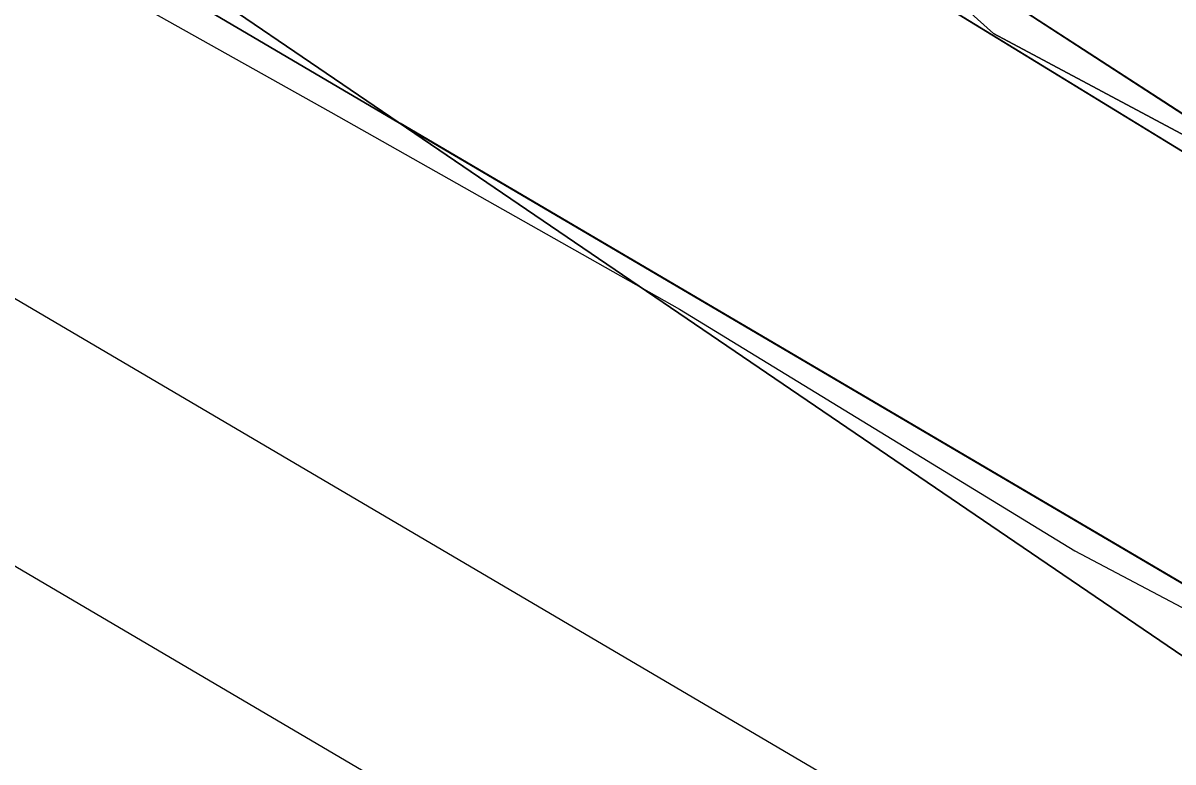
# Model space of a CAD drawing. Extents: x -690419 to -685080, y -987825 to -981190.
# Drawn here: x -686300.3 to -686200.6, y -986071 to -986007 of the extents above; entities that cross this region are included whole.
import ezdxf

# ---------------------------------------------------------------- set-up
doc = ezdxf.new("R2010")
doc.units = 0
for name, color, linetype in [('BPEJ (S) - hranice', 7, 'Continuous'), ('BPEJ I-II ochrana', 7, 'Continuous'), ('Docházková izochrona VLAK (S)', 7, 'Continuous'), ('Katastrální území (S) - hranice', 7, 'Continuous'), ('Lesy hospodářské', 7, 'Continuous'), ('OP lesa 30 m (S)', 7, 'Continuous'), ('OP lesa 50 m (S)', 7, 'Continuous'), ('Plochy lesní všeobecné LU (S)', 7, 'Continuous'), ('Plochy smíšené nezastavěného území všeobecné MU (S)', 7, 'Continuous'), ('Plochy vodní a vodnich toku WT (S)', 7, 'Continuous'), ('Plochy zemědělské všeobecné AU (S)', 7, 'Continuous'), ('Regulační bloky STABILIZOVANÉ (S)', 7, 'Continuous'), ('Regulační bloky STABILIZOVANÉ (S) TIS', 7, 'Continuous'), ('Spoje - komunikační vedení bez rozlišení provozovanál (S)', 7, 'Continuous')]:
    doc.layers.add(name, color=color, linetype=linetype)

msp = doc.modelspace()

# ---------------------------------------------------------------- linework, layer by layer
at = {"layer": 'BPEJ (S) - hranice'}
for points in [[(-686433.5, -985838.5), (-686385.5, -985901.5), (-686374, -985910.5), (-686364, -985913), (-686354, -985891.5), (-686265, -985970), (-686225.5, -985999.5), (-686224.95, -986000), (-686220.62, -986003.9), (-686216.18, -986007.9), (-686174.65, -986030.04), (-686150.2, -986045.28), (-686136.84, -986052.58), (-686119.72, -986061.93), (-686091.01, -986076.11)], [(-686091.01, -986076.11), (-686119.72, -986061.93), (-686136.84, -986052.58), (-686150.2, -986045.28), (-686174.65, -986030.04), (-686216.18, -986007.9), (-686220.62, -986003.9), (-686224.95, -986000), (-686225.5, -985999.5), (-686265, -985970), (-686354, -985891.5), (-686364, -985913), (-686374, -985910.5), (-686385.5, -985901.5), (-686433.5, -985838.5)], [(-686450, -985895.5), (-686403.5, -985912.5), (-686364, -985946), (-686298, -985995), (-686290.65, -986000), (-686127.5, -986111), (-686051.5, -986150), (-685970.5, -986181.5), (-685806.24, -986255.37), (-685796.57, -986260.57)], [(-685806.24, -986255.37), (-685970.5, -986181.5), (-686051.5, -986150), (-686127.5, -986111), (-686290.65, -986000), (-686298, -985995), (-686364, -985946), (-686403.5, -985912.5), (-686450, -985895.5)]]:
    msp.add_lwpolyline(points, dxfattribs=at)
at = {"layer": 'BPEJ I-II ochrana'}
for p, q in [((-686131.32, -986095.8), (-686267.597, -986015.684)), ((-686267.597, -986015.684), (-686133.824, -986106.698))]:
    msp.add_line(p, q, dxfattribs=at)
at = {"layer": 'Docházková izochrona VLAK (S)'}
msp.add_arc((-686398.38, -985456.116), 800, 77.865472, 344.113367, dxfattribs=at)
at = {"layer": 'Katastrální území (S) - hranice'}
for points in [[(-686080.67, -986074.93), (-686121.15, -986068.47), (-686138.99, -986049.06), (-686148.99, -986041.46), (-686154.54, -986038.26), (-686159.13, -986038.73), (-686173.77, -986035.44), (-686182.1, -986028.34), (-686191.85, -986022.99), (-686241.36, -985992.66), (-686252.49, -985990.14), (-686264.68, -985975.51), (-686279.38, -985968.04), (-686284.09, -985959.33), (-686285.62, -985955.48), (-686286.64, -985949.96), (-686295.21, -985944.82), (-686303.14, -985942.38)], [(-686303.14, -985942.38), (-686295.21, -985944.82), (-686286.64, -985949.96), (-686285.62, -985955.48), (-686284.09, -985959.33), (-686279.38, -985968.04), (-686264.68, -985975.51), (-686252.49, -985990.14), (-686241.36, -985992.66), (-686191.85, -986022.99), (-686182.1, -986028.34), (-686173.77, -986035.44), (-686159.13, -986038.73), (-686154.54, -986038.26), (-686148.99, -986041.46), (-686138.99, -986049.06), (-686121.15, -986068.47), (-686080.67, -986074.93)]]:
    msp.add_lwpolyline(points, dxfattribs=at)
at = {"layer": 'Lesy hospodářské'}
for points in [[(-686131.32, -986095.8), (-686309.84, -985990.85), (-686352.38, -985961.95), (-686365.95, -985953.42), (-686393.19, -985928.44), (-686425.61, -985913.84)], [(-686303.14, -985942.38), (-686295.21, -985944.82), (-686286.64, -985949.96), (-686285.62, -985955.48), (-686284.09, -985959.33), (-686279.38, -985968.04), (-686264.68, -985975.51), (-686252.49, -985990.14), (-686241.36, -985992.66), (-686191.85, -986022.99), (-686182.1, -986028.34), (-686173.77, -986035.44), (-686159.13, -986038.73), (-686154.54, -986038.26), (-686148.99, -986041.46), (-686138.99, -986049.06), (-686121.15, -986068.47), (-686113.51, -986081.06)]]:
    msp.add_lwpolyline(points, dxfattribs=at)
at = {"layer": 'OP lesa 30 m (S)'}
msp.add_line((-686325.044, -986016.712), (-686146.524, -986121.662), dxfattribs=at)
at = {"layer": 'OP lesa 50 m (S)'}
msp.add_lwpolyline([(-686408.398, -986070.931), (-686406.471, -986069.41), (-686403.177, -986066.567), (-686400.143, -986063.449), (-686397.391, -986060.079), (-686394.943, -986056.483), (-686392.816, -986052.687), (-686391.028, -986048.721), (-686389.591, -986044.615), (-686388.517, -986040.399), (-686387.813, -986036.106), (-686387.485, -986031.767), (-686387.535, -986027.417), (-686387.963, -986023.087), (-686388.766, -986018.812), (-686389.938, -986014.622), (-686389.032, -986009.566), (-686388.66, -986007.148), (-686388.407, -986004.715), (-686387.925, -985998.665), (-686379.742, -986003.809), (-686337.938, -986032.209), (-686335.18, -986033.954), (-686156.66, -986138.904)], dxfattribs=at)
at = {"layer": 'Plochy lesní všeobecné LU (S)'}
for points in [[(-686131.32, -986095.8), (-686309.84, -985990.85), (-686352.38, -985961.95), (-686365.95, -985953.42), (-686393.19, -985928.44), (-686425.61, -985913.84)], [(-686303.14, -985942.38), (-686295.21, -985944.82), (-686286.64, -985949.96), (-686285.62, -985955.48), (-686284.09, -985959.33), (-686279.38, -985968.04), (-686264.68, -985975.51), (-686252.49, -985990.14), (-686241.36, -985992.66), (-686191.85, -986022.99), (-686182.1, -986028.34), (-686173.77, -986035.44), (-686159.13, -986038.73), (-686154.54, -986038.26), (-686148.99, -986041.46), (-686138.99, -986049.06), (-686121.15, -986068.47), (-686113.51, -986081.06)]]:
    msp.add_lwpolyline(points, dxfattribs=at)
at = {"layer": 'Plochy smíšené nezastavěného území všeobecné MU (S)'}
msp.add_lwpolyline([(-686190.54, -986020.86), (-686239.27, -985989.25), (-686250.49, -985988.48), (-686262.66, -985973.88), (-686270.33, -985970.4), (-686277.62, -985967.09), (-686282.33, -985958.38), (-686283.81, -985945.24), (-686294.09, -985941.19), (-686300.84, -985940.45)], dxfattribs=at)
at = {"layer": 'Plochy vodní a vodnich toku WT (S)'}
for points in [[(-686300.84, -985940.45), (-686294.09, -985941.19), (-686283.81, -985945.24), (-686282.33, -985958.38), (-686277.62, -985967.09), (-686270.33, -985970.4), (-686262.66, -985973.88), (-686250.49, -985988.48), (-686239.27, -985989.25), (-686190.54, -986020.86)], [(-686191.85, -986022.99), (-686241.36, -985992.66), (-686252.49, -985990.14), (-686264.68, -985975.51), (-686279.38, -985968.04), (-686284.09, -985959.33), (-686285.62, -985955.48), (-686286.64, -985949.96), (-686295.21, -985944.82), (-686303.14, -985942.38)]]:
    msp.add_lwpolyline(points, dxfattribs=at)
at = {"layer": 'Plochy zemědělské všeobecné AU (S)'}
msp.add_lwpolyline([(-686425.61, -985913.84), (-686393.19, -985928.44), (-686365.95, -985953.42), (-686352.38, -985961.95), (-686309.84, -985990.85), (-686131.32, -986095.8), (-686121.49, -986100.61), (-686150.83, -986223.33), (-686170.02, -986292.49)], dxfattribs=at)
at = {"layer": 'Regulační bloky STABILIZOVANÉ (S)'}
for points in [[(-686425.61, -985913.84), (-686393.19, -985928.44), (-686365.95, -985953.42), (-686352.38, -985961.95), (-686309.84, -985990.85), (-686131.32, -986095.8), (-686121.49, -986100.61), (-686150.83, -986223.33), (-686170.02, -986292.49)], [(-686131.32, -986095.8), (-686309.84, -985990.85), (-686352.38, -985961.95), (-686365.95, -985953.42), (-686393.19, -985928.44), (-686425.61, -985913.84)], [(-686190.54, -986020.86), (-686239.27, -985989.25), (-686250.49, -985988.48), (-686262.66, -985973.88), (-686270.33, -985970.4), (-686277.62, -985967.09), (-686282.33, -985958.38), (-686283.81, -985945.24), (-686294.09, -985941.19), (-686300.84, -985940.45)], [(-686300.84, -985940.45), (-686294.09, -985941.19), (-686283.81, -985945.24), (-686282.33, -985958.38), (-686277.62, -985967.09), (-686270.33, -985970.4), (-686262.66, -985973.88), (-686250.49, -985988.48), (-686239.27, -985989.25), (-686190.54, -986020.86)], [(-686303.14, -985942.38), (-686295.21, -985944.82), (-686286.64, -985949.96), (-686285.62, -985955.48), (-686284.09, -985959.33), (-686279.38, -985968.04), (-686264.68, -985975.51), (-686252.49, -985990.14), (-686241.36, -985992.66), (-686191.85, -986022.99), (-686182.1, -986028.34), (-686173.77, -986035.44), (-686159.13, -986038.73), (-686154.54, -986038.26), (-686148.99, -986041.46), (-686138.99, -986049.06), (-686121.15, -986068.47), (-686113.51, -986081.06)], [(-686191.85, -986022.99), (-686241.36, -985992.66), (-686252.49, -985990.14), (-686264.68, -985975.51), (-686279.38, -985968.04), (-686284.09, -985959.33), (-686285.62, -985955.48), (-686286.64, -985949.96), (-686295.21, -985944.82), (-686303.14, -985942.38)]]:
    msp.add_lwpolyline(points, dxfattribs=at)
at = {"layer": 'Regulační bloky STABILIZOVANÉ (S) TIS'}
for p, q in [((-686190.54, -986020.86), (-686239.27, -985989.25)), ((-686241.36, -985992.66), (-686191.85, -986022.99))]:
    msp.add_line(p, q, dxfattribs=at)
at = {"layer": 'Spoje - komunikační vedení bez rozlišení provozovanál (S)'}
msp.add_lwpolyline([(-686412.65, -985885.23), (-686400.93, -985898.1), (-686387.15, -985915.13), (-686379.02, -985927.41), (-686373.18, -985939.2), (-686372.01, -985944.56), (-686371.91, -985948.41), (-686370.94, -985953.27), (-686359.14, -985961.45), (-686343.46, -985974.16), (-686332.77, -985982.37), (-686303.56, -985997.93), (-686273.62, -986014.72), (-686243.38, -986031.77), (-686209.14, -986052.72), (-686178.69, -986068.79), (-686146.66, -986087.01), (-686141.34, -986091.72), (-686137.24, -986098.44), (-686136.68, -986107.15), (-686138.53, -986118.66), (-686142.21, -986133.75), (-686153.22, -986174.62), (-686158.66, -986192.91)], dxfattribs=at)

doc.saveas('drawing.dxf')
